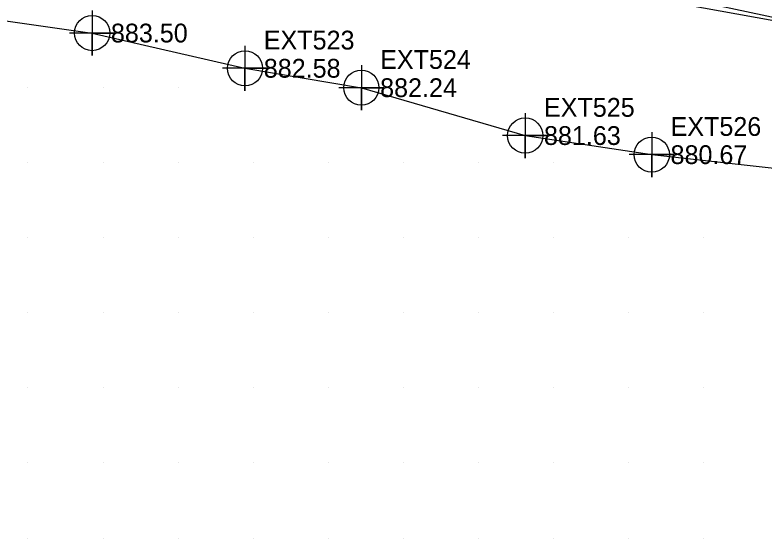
# Model space of a CAD drawing. Extents: x 1762120 to 1766775, y 709485 to 712965.
# Drawn here: x 1762428.3 to 1762528, y 712610 to 712679.6 of the extents above; entities that cross this region are included whole.
import ezdxf

# ---------------------------------------------------------------- set-up
doc = ezdxf.new("R2010")
doc.units = 0
for name, color, linetype in [('Exist DTM Breakline', 7, 'Continuous'), ('Exist DTM Breakline Cogo Elevation', 7, 'Continuous'), ('Exist DTM Breakline Cogo Number', 7, 'Continuous'), ('Exist DTM Breakline Cogo Point CELL', 7, 'Continuous'), ('Exist DTM Drainline', 7, 'Continuous'), ('Exist DTM QL2 LIDAR Elevation Point', 7, 'Continuous'), ('Exist Utilities Telephone UG FO SUE LOS C', 7, 'Continuous')]:
    doc.layers.add(name, color=color, linetype=linetype)

msp = doc.modelspace()

# ---------------------------------------------------------------- linework, layer by layer
at = {"layer": 'Exist DTM Breakline'}
msp.add_lwpolyline([(1762183.307, 712740.131), (1762222.894, 712732.502), (1762242.718, 712728.204), (1762260.868, 712722.96), (1762294.892, 712713.628), (1762324.736, 712704.889), (1762362.518, 712694.505), (1762387.616, 712687.364), (1762406.256, 712681.829), (1762438.549, 712677.194), (1762458.898, 712672.506), (1762474.388, 712669.925), (1762496.204, 712663.554), (1762513.055, 712661.012), (1762547.186, 712657.236), (1762571.694, 712653.164), (1762593.371, 712650.886), (1762601.102, 712652.915), (1762602.914, 712656.267)], dxfattribs=at)
at = {"layer": 'Exist DTM Breakline Cogo Point CELL'}
for points in [[(1762438.549, 712680.194), (1762438.549, 712674.194), (1762438.549, 712677.194), (1762441.549, 712677.194), (1762435.549, 712677.194)], [(1762458.898, 712675.506), (1762458.898, 712669.506), (1762458.898, 712672.506), (1762461.898, 712672.506), (1762455.898, 712672.506)], [(1762474.388, 712672.925), (1762474.388, 712666.925), (1762474.388, 712669.925), (1762477.388, 712669.925), (1762471.388, 712669.925)], [(1762496.204, 712666.554), (1762496.204, 712660.554), (1762496.204, 712663.554), (1762499.204, 712663.554), (1762493.204, 712663.554)], [(1762513.055, 712664.012), (1762513.055, 712658.012), (1762513.055, 712661.012), (1762516.055, 712661.012), (1762510.055, 712661.012)]]:
    msp.add_lwpolyline(points, dxfattribs=at)
for centre in [(1762438.549, 712677.194), (1762458.898, 712672.506), (1762474.388, 712669.925), (1762496.204, 712663.554), (1762513.055, 712661.012)]:
    msp.add_circle(centre, 2.344, dxfattribs=at)
at = {"layer": 'Exist DTM Drainline'}
msp.add_lwpolyline([(1762607.344, 712658.703), (1762593.444, 712665.009), (1762568.557, 712671.097), (1762531.513, 712678.408), (1762506.125, 712683.056), (1762483.932, 712688.331), (1762453.214, 712695.91), (1762419.501, 712702.242), (1762383.474, 712709.673), (1762355.694, 712715.121), (1762331.822, 712720.472), (1762302.397, 712727.798), (1762276.983, 712733.512), (1762241.777, 712739.926), (1762203.557, 712744.935), (1762183.53, 712748.067)], dxfattribs=at)
at = {"layer": 'Exist DTM QL2 LIDAR Elevation Point'}
for p, q in [((1762430, 712670), (1762430, 712670)), ((1762440, 712670), (1762440, 712670)), ((1762450, 712670), (1762450, 712670)), ((1762430, 712660), (1762430, 712660)), ((1762440, 712660), (1762440, 712660)), ((1762450, 712660), (1762450, 712660)), ((1762460, 712660), (1762460, 712660)), ((1762470, 712660), (1762470, 712660)), ((1762480, 712660), (1762480, 712660)), ((1762490, 712660), (1762490, 712660)), ((1762500, 712660), (1762500, 712660)), ((1762430, 712650), (1762430, 712650)), ((1762440, 712650), (1762440, 712650)), ((1762450, 712650), (1762450, 712650)), ((1762460, 712650), (1762460, 712650)), ((1762470, 712650), (1762470, 712650)), ((1762480, 712650), (1762480, 712650)), ((1762490, 712650), (1762490, 712650)), ((1762500, 712650), (1762500, 712650)), ((1762510, 712650), (1762510, 712650)), ((1762520, 712650), (1762520, 712650)), ((1762430, 712640), (1762430, 712640)), ((1762440, 712640), (1762440, 712640)), ((1762450, 712640), (1762450, 712640)), ((1762460, 712640), (1762460, 712640)), ((1762470, 712640), (1762470, 712640)), ((1762480, 712640), (1762480, 712640)), ((1762490, 712640), (1762490, 712640)), ((1762500, 712640), (1762500, 712640)), ((1762510, 712640), (1762510, 712640)), ((1762520, 712640), (1762520, 712640)), ((1762430, 712630), (1762430, 712630)), ((1762440, 712630), (1762440, 712630)), ((1762450, 712630), (1762450, 712630)), ((1762460, 712630), (1762460, 712630)), ((1762470, 712630), (1762470, 712630)), ((1762480, 712630), (1762480, 712630)), ((1762490, 712630), (1762490, 712630)), ((1762500, 712630), (1762500, 712630)), ((1762510, 712630), (1762510, 712630)), ((1762520, 712630), (1762520, 712630)), ((1762430, 712620), (1762430, 712620)), ((1762440, 712620), (1762440, 712620)), ((1762450, 712620), (1762450, 712620)), ((1762460, 712620), (1762460, 712620)), ((1762470, 712620), (1762470, 712620)), ((1762480, 712620), (1762480, 712620)), ((1762490, 712620), (1762490, 712620)), ((1762500, 712620), (1762500, 712620)), ((1762510, 712620), (1762510, 712620)), ((1762520, 712620), (1762520, 712620)), ((1762430, 712610), (1762430, 712610)), ((1762440, 712610), (1762440, 712610)), ((1762450, 712610), (1762450, 712610)), ((1762460, 712610), (1762460, 712610)), ((1762470, 712610), (1762470, 712610)), ((1762480, 712610), (1762480, 712610)), ((1762490, 712610), (1762490, 712610)), ((1762500, 712610), (1762500, 712610)), ((1762510, 712610), (1762510, 712610)), ((1762520, 712610), (1762520, 712610))]:
    msp.add_line(p, q, dxfattribs=at)
at = {"layer": 'Exist Utilities Telephone UG FO SUE LOS C'}
msp.add_lwpolyline([(1762655.085, 712650.848), (1762586.391, 712667.092), (1762459.961, 712694.027), (1762295.887, 712729.253), (1762171.952, 712754.919)], dxfattribs=at)

# ---------------------------------------------------------------- texts
at = {"layer": 'Exist DTM Breakline Cogo Elevation'}
for s, p in [('883.50', (1762441.049, 712675.944)), ('882.58', (1762461.398, 712671.256)), ('882.24', (1762476.888, 712668.675)), ('881.63', (1762498.704, 712662.304)), ('880.67', (1762515.555, 712659.762))]:
    msp.add_text(s, height=2.5, dxfattribs=at).set_placement(p)
at = {"layer": 'Exist DTM Breakline Cogo Number'}
for s, p in [('EXT523', (1762461.398, 712675.006)), ('EXT524', (1762476.888, 712672.425)), ('EXT525', (1762498.704, 712666.054)), ('EXT526', (1762515.555, 712663.512))]:
    msp.add_text(s, height=2.5, dxfattribs=at).set_placement(p)

doc.saveas('drawing.dxf')
